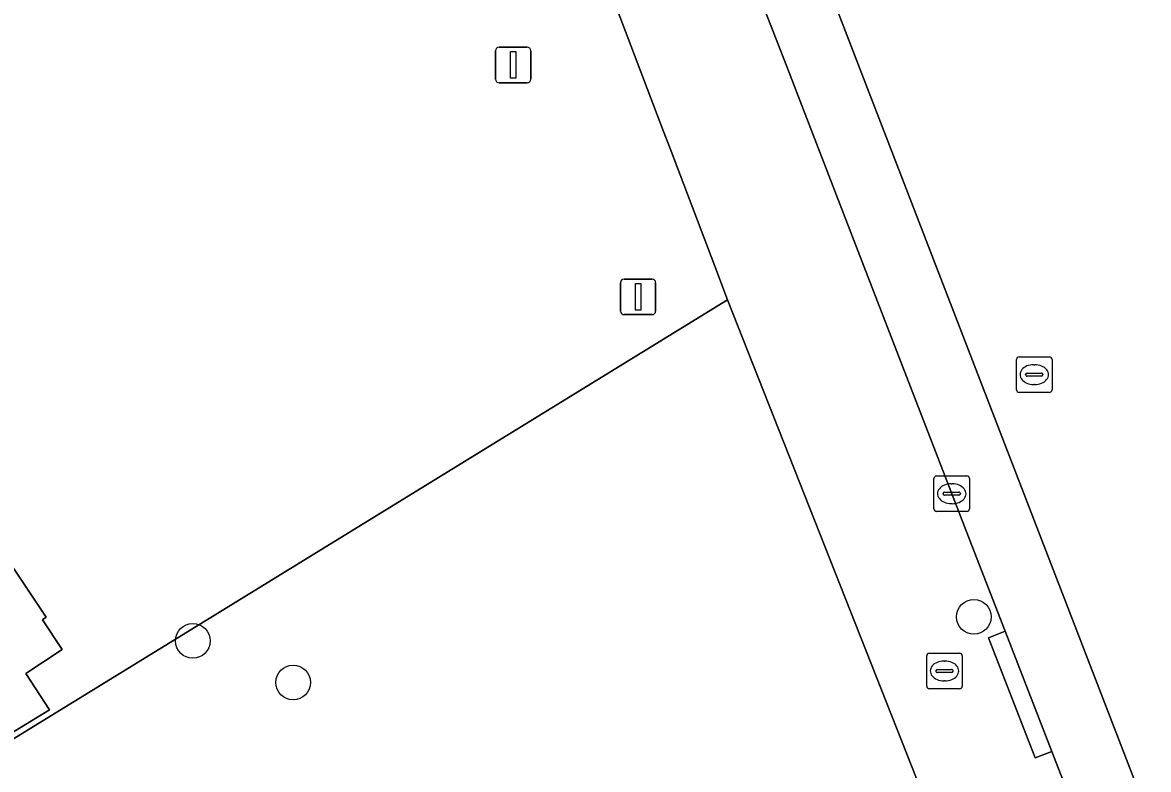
# Model space of a CAD drawing. Extents: x 161087 to 161926, y 382572 to 383873.
# Drawn here: x 161741.12 to 161772.82, y 382644.88 to 382665.91 of the extents above; entities that cross this region are included whole.
import ezdxf

# ---------------------------------------------------------------- set-up
doc = ezdxf.new("R2010")
doc.units = 0
for name, color, linetype in [('IMGEO_Boom', 7, 'Continuous'), ('IMGEO_Brandkraan', 7, 'Continuous'), ('IMGEO_Erf', 7, 'Continuous'), ('IMGEO_Hek', 7, 'Continuous'), ('IMGEO_Kolk', 7, 'Continuous'), ('IMGEO_Lichtmast', 7, 'Continuous'), ('IMGEO_Pand', 7, 'Continuous'), ('IMGEO_Parkeervlak_open', 7, 'Continuous'), ('IMGEO_Rijbaan_lokaal_open', 7, 'Continuous'), ('IMGEO_Rioolput', 7, 'Continuous'), ('IMGEO_Voetpad_open', 7, 'Continuous')]:
    doc.layers.add(name, color=color, linetype=linetype)

msp = doc.modelspace()

# ---------------------------------------------------------------- linework, layer by layer
at = {"layer": 'IMGEO_Boom'}
for centre in [(161767.905, 382649.177), (161745.912, 382648.499), (161748.737, 382647.329)]:
    msp.add_circle(centre, 0.489, dxfattribs=at)
at = {"layer": 'IMGEO_Brandkraan'}
for p, q in [((161766.652, 382648.153), (161767.504, 382648.153)), ((161766.577, 382647.227), (161766.577, 382648.079)), ((161767.065, 382647.933), (161767.09, 382647.933)), ((161767.578, 382648.079), (161767.578, 382647.227)), ((161766.836, 382647.647), (161766.836, 382647.659)), ((161767.274, 382647.61), (161766.876, 382647.61)), ((161766.879, 382647.696), (161767.277, 382647.696)), ((161767.32, 382647.659), (161767.32, 382647.647)), ((161767.088, 382647.373), (161767.063, 382647.373)), ((161767.504, 382647.153), (161766.652, 382647.153))]:
    msp.add_line(p, q, dxfattribs=at)
for points in [[(161766.652, 382648.153), (161767.504, 382648.153)], [(161766.577, 382647.227), (161766.577, 382648.079)], [(161767.578, 382648.079), (161767.578, 382647.227)], [(161767.504, 382647.153), (161766.652, 382647.153)]]:
    msp.add_lwpolyline(points, dxfattribs=at)
for centre, radius, start, end in [((161766.654, 382648.077), 0.0765, 91.552, 178.448), ((161766.654, 382648.077), 0.0765, 91.552, 178.448), ((161767.502, 382648.077), 0.0765, 1.552, 88.448), ((161767.502, 382648.077), 0.0765, 1.552, 88.448), ((161766.876, 382647.656), 0.0403, 85.8775, 175.7526), ((161766.873, 382647.646), 0.0366, 178.938, 274.7102), ((161767.277, 382647.653), 0.043, 264.8664, 352.4533), ((161767.281, 382647.658), 0.0386, 1.7309, 96.639), ((161766.654, 382647.229), 0.0765, 181.552, 268.448), ((161766.654, 382647.229), 0.0765, 181.552, 268.448), ((161767.502, 382647.229), 0.0765, 271.552, 358.448), ((161767.502, 382647.229), 0.0765, 271.552, 358.448)]:
    msp.add_arc(centre, radius, start, end, dxfattribs=at)
for centre, major_axis, ratio, start_param, end_param in [((161767.064, 382647.653), (-0.387, 0.002), 0.722429, 4.712389, 7.853982), ((161767.089, 382647.653), (-0.39, 0.002), 0.717154, 1.570796, 4.712389)]:
    msp.add_ellipse(centre, major_axis=major_axis, ratio=ratio, start_param=start_param, end_param=end_param, dxfattribs=at)
at = {"layer": 'IMGEO_Erf'}
for points in [[(161715.388, 382659.714), (161715.213, 382659.599), (161715.065, 382659.813), (161715.235, 382659.927), (161712.849, 382663.468), (161711.028, 382662.242), (161709.203, 382664.95), (161691.894, 382653.285), (161705.616, 382632.96), (161708.777, 382628.279), (161708.895, 382628.104), (161709.59, 382627.074), (161709.708, 382626.9), (161704.022, 382623.425), (161704.187, 382623.185), (161742.576, 382646.789), (161760.971, 382658.101), (161760.61, 382659.053), (161759.351, 382662.367), (161759.169, 382662.845), (161745.752, 382698.169)], [(161679.583, 382641.37), (161672.727, 382651.507), (161689.091, 382662.531), (161688.997, 382662.671), (161720.365, 382683.794), (161720.728, 382683.254), (161722.721, 382684.597), (161724.341, 382682.191), (161722.345, 382680.847), (161724.856, 382677.117), (161723.424, 382676.152), (161735.976, 382657.583), (161736.092, 382657.661), (161736.443, 382657.138), (161736.26, 382657.015), (161738.5, 382653.672), (161738.683, 382653.795), (161741.783, 382649.168), (161741.678, 382649.096), (161742.234, 382648.258), (161741.213, 382647.581), (161741.875, 382646.56), (161729.232, 382638.832)], [(161779.952, 382608.946), (161767.176, 382642.388), (161760.971, 382658.101), (161742.576, 382646.789), (161704.187, 382623.185), (161704.022, 382623.425), (161695.384, 382618.145), (161695.27, 382618.322), (161690.885, 382615.891), (161702.391, 382602.921), (161711.019, 382594.472), (161714.507, 382591.277)]]:
    msp.add_lwpolyline(points, dxfattribs=at)
at = {"layer": 'IMGEO_Hek'}
msp.add_lwpolyline([(161760.971, 382658.101), (161742.576, 382646.789)], dxfattribs=at)
at = {"layer": 'IMGEO_Kolk'}
for p, q in [((161766.782, 382652.218), (161766.782, 382653.07)), ((161766.857, 382653.144), (161767.709, 382653.144)), ((161767.27, 382652.924), (161767.295, 382652.924)), ((161767.783, 382653.07), (161767.783, 382652.218)), ((161767.041, 382652.638), (161767.041, 382652.65)), ((161767.479, 382652.601), (161767.081, 382652.601)), ((161767.084, 382652.687), (161767.482, 382652.687)), ((161767.525, 382652.65), (161767.525, 382652.638)), ((161767.293, 382652.364), (161767.268, 382652.364)), ((161767.709, 382652.144), (161766.857, 382652.144))]:
    msp.add_line(p, q, dxfattribs=at)
for points in [[(161766.782, 382652.218), (161766.782, 382653.07)], [(161766.857, 382653.144), (161767.709, 382653.144)], [(161767.783, 382653.07), (161767.783, 382652.218)], [(161767.709, 382652.144), (161766.857, 382652.144)]]:
    msp.add_lwpolyline(points, dxfattribs=at)
for centre, radius, start, end in [((161766.859, 382653.068), 0.0765, 91.552, 178.448), ((161766.859, 382653.068), 0.0765, 91.552, 178.448), ((161767.707, 382653.068), 0.0765, 1.552, 88.448), ((161767.707, 382653.068), 0.0765, 1.552, 88.448), ((161767.081, 382652.647), 0.0403, 85.8775, 175.7526), ((161767.078, 382652.637), 0.0366, 178.938, 274.7102), ((161767.482, 382652.644), 0.043, 264.8664, 352.4533), ((161767.486, 382652.649), 0.0386, 1.7309, 96.639), ((161766.859, 382652.22), 0.0765, 181.552, 268.448), ((161766.859, 382652.22), 0.0765, 181.552, 268.448), ((161767.707, 382652.22), 0.0765, 271.552, 358.448), ((161767.707, 382652.22), 0.0765, 271.552, 358.448)]:
    msp.add_arc(centre, radius, start, end, dxfattribs=at)
for centre, major_axis, ratio, start_param, end_param in [((161767.269, 382652.644), (-0.387, 0.002), 0.722429, 4.712389, 7.853982), ((161767.294, 382652.644), (-0.39, 0.002), 0.717154, 1.570796, 4.712389)]:
    msp.add_ellipse(centre, major_axis=major_axis, ratio=ratio, start_param=start_param, end_param=end_param, dxfattribs=at)
at = {"layer": 'IMGEO_Lichtmast'}
for p, q in [((161754.437, 382664.318), (161754.437, 382665.118)), ((161754.437, 382665.118), (161754.437, 382664.318)), ((161754.537, 382665.218), (161755.327, 382665.218)), ((161755.327, 382665.218), (161754.537, 382665.218)), ((161755.427, 382665.118), (161755.427, 382664.318)), ((161755.427, 382664.318), (161755.427, 382665.118)), ((161755.327, 382664.218), (161754.537, 382664.218)), ((161754.537, 382664.218), (161755.327, 382664.218)), ((161757.955, 382657.787), (161757.955, 382658.587)), ((161757.955, 382658.587), (161757.955, 382657.787)), ((161758.055, 382658.687), (161758.845, 382658.687)), ((161758.845, 382658.687), (161758.055, 382658.687)), ((161758.945, 382658.587), (161758.945, 382657.787)), ((161758.945, 382657.787), (161758.945, 382658.587)), ((161758.845, 382657.687), (161758.055, 382657.687)), ((161758.055, 382657.687), (161758.845, 382657.687))]:
    msp.add_line(p, q, dxfattribs=at)
for points in [[(161754.857, 382665.093), (161755.007, 382665.093), (161755.007, 382664.343), (161754.857, 382664.343), (161754.857, 382665.093)], [(161758.375, 382658.562), (161758.525, 382658.562), (161758.525, 382657.812), (161758.375, 382657.812), (161758.375, 382658.562)]]:
    msp.add_lwpolyline(points, dxfattribs=at)
for centre, start, end in [((161754.537, 382665.118), 90, 180), ((161754.537, 382665.118), 90, 180), ((161755.327, 382665.118), 0, 90), ((161755.327, 382665.118), 360, 90), ((161754.537, 382664.318), 180, 270), ((161754.537, 382664.318), 180, 270), ((161755.327, 382664.318), 270, 0), ((161755.327, 382664.318), 270, 0), ((161758.055, 382658.587), 90, 180), ((161758.055, 382658.587), 90, 180), ((161758.845, 382658.587), 0, 90), ((161758.845, 382658.587), 360, 90), ((161758.055, 382657.787), 180, 270), ((161758.055, 382657.787), 180, 270), ((161758.845, 382657.787), 270, 0), ((161758.845, 382657.787), 270, 0)]:
    msp.add_arc(centre, 0.1, start, end, dxfattribs=at)
at = {"layer": 'IMGEO_Pand'}
msp.add_lwpolyline([(161729.232, 382638.832), (161741.875, 382646.56), (161741.213, 382647.581), (161742.234, 382648.258), (161741.678, 382649.096), (161741.783, 382649.168), (161738.683, 382653.795), (161738.5, 382653.672), (161736.26, 382657.015), (161736.443, 382657.138), (161736.092, 382657.661), (161735.976, 382657.583), (161723.424, 382676.152), (161724.856, 382677.117), (161722.345, 382680.847), (161724.341, 382682.191), (161722.721, 382684.597), (161720.728, 382683.254), (161720.365, 382683.794), (161688.997, 382662.671), (161689.091, 382662.531), (161672.727, 382651.507), (161679.583, 382641.37)], dxfattribs=at)
at = {"layer": 'IMGEO_Parkeervlak_open'}
for points in [[(161772.35, 382640.771), (161773.736, 382640.23), (161774.224, 382639.932), (161763.88, 382666.739), (161751.621, 382697.849)], [(161752.623, 382690.345), (161753.892, 382687.082), (161762.703, 382664.502), (161762.855, 382664.109), (161764.649, 382659.466), (161767.914, 382651.017), (161768.786, 382648.771), (161770.102, 382645.383), (161771.593, 382641.544)]]:
    msp.add_lwpolyline(points, dxfattribs=at)
at = {"layer": 'IMGEO_Rijbaan_lokaal_open'}
msp.add_lwpolyline([(161739.688, 382723.21), (161746.805, 382705.307), (161749.972, 382697.162), (161751.621, 382697.849), (161763.88, 382666.739), (161774.224, 382639.932)], dxfattribs=at)
at = {"layer": 'IMGEO_Rioolput'}
for p, q in [((161769.105, 382655.572), (161769.105, 382656.424)), ((161769.18, 382656.498), (161770.032, 382656.498)), ((161770.106, 382656.424), (161770.106, 382655.572)), ((161769.407, 382656.041), (161769.805, 382656.041)), ((161769.593, 382656.278), (161769.618, 382656.278)), ((161769.364, 382655.992), (161769.364, 382656.004)), ((161769.802, 382655.955), (161769.404, 382655.955)), ((161769.848, 382656.004), (161769.848, 382655.992)), ((161770.032, 382655.498), (161769.18, 382655.498)), ((161769.616, 382655.718), (161769.591, 382655.718))]:
    msp.add_line(p, q, dxfattribs=at)
for points in [[(161769.105, 382655.572), (161769.105, 382656.424)], [(161769.18, 382656.498), (161770.032, 382656.498)], [(161770.106, 382656.424), (161770.106, 382655.572)], [(161770.032, 382655.498), (161769.18, 382655.498)]]:
    msp.add_lwpolyline(points, dxfattribs=at)
for centre, radius, start, end in [((161769.182, 382656.422), 0.0765, 91.552, 178.448), ((161769.182, 382656.422), 0.0765, 91.552, 178.448), ((161770.03, 382656.422), 0.0765, 1.552, 88.448), ((161770.03, 382656.422), 0.0765, 1.552, 88.448), ((161769.404, 382656.001), 0.0403, 85.8775, 175.7526), ((161769.809, 382656.003), 0.0386, 1.7309, 96.639), ((161769.401, 382655.991), 0.0366, 178.938, 274.7102), ((161769.805, 382655.998), 0.043, 264.8664, 352.4533), ((161769.182, 382655.574), 0.0765, 181.552, 268.448), ((161769.182, 382655.574), 0.0765, 181.552, 268.448), ((161770.03, 382655.574), 0.0765, 271.552, 358.448), ((161770.03, 382655.574), 0.0765, 271.552, 358.448)]:
    msp.add_arc(centre, radius, start, end, dxfattribs=at)
for centre, major_axis, ratio, start_param, end_param in [((161769.592, 382655.998), (-0.387, 0.002), 0.722429, 4.712389, 7.853982), ((161769.617, 382655.998), (-0.39, 0.002), 0.717154, 1.570796, 4.712389)]:
    msp.add_ellipse(centre, major_axis=major_axis, ratio=ratio, start_param=start_param, end_param=end_param, dxfattribs=at)
at = {"layer": 'IMGEO_Voetpad_open'}
for points in [[(161741.655, 382708.971), (161745.752, 382698.169), (161759.169, 382662.845), (161759.351, 382662.367), (161760.61, 382659.053), (161760.971, 382658.101), (161767.176, 382642.388), (161779.952, 382608.946)], [(161764.649, 382659.466), (161762.855, 382664.109), (161762.703, 382664.502), (161753.892, 382687.082), (161752.623, 382690.345)], [(161771.593, 382641.544), (161770.102, 382645.383), (161769.636, 382645.203), (161768.32, 382648.591), (161768.786, 382648.771), (161767.914, 382651.017), (161764.649, 382659.466)]]:
    msp.add_lwpolyline(points, dxfattribs=at)
msp.add_lwpolyline([(161770.102, 382645.383), (161768.786, 382648.771), (161768.32, 382648.591), (161769.636, 382645.203)], close=True, dxfattribs=at)

doc.saveas('drawing.dxf')
